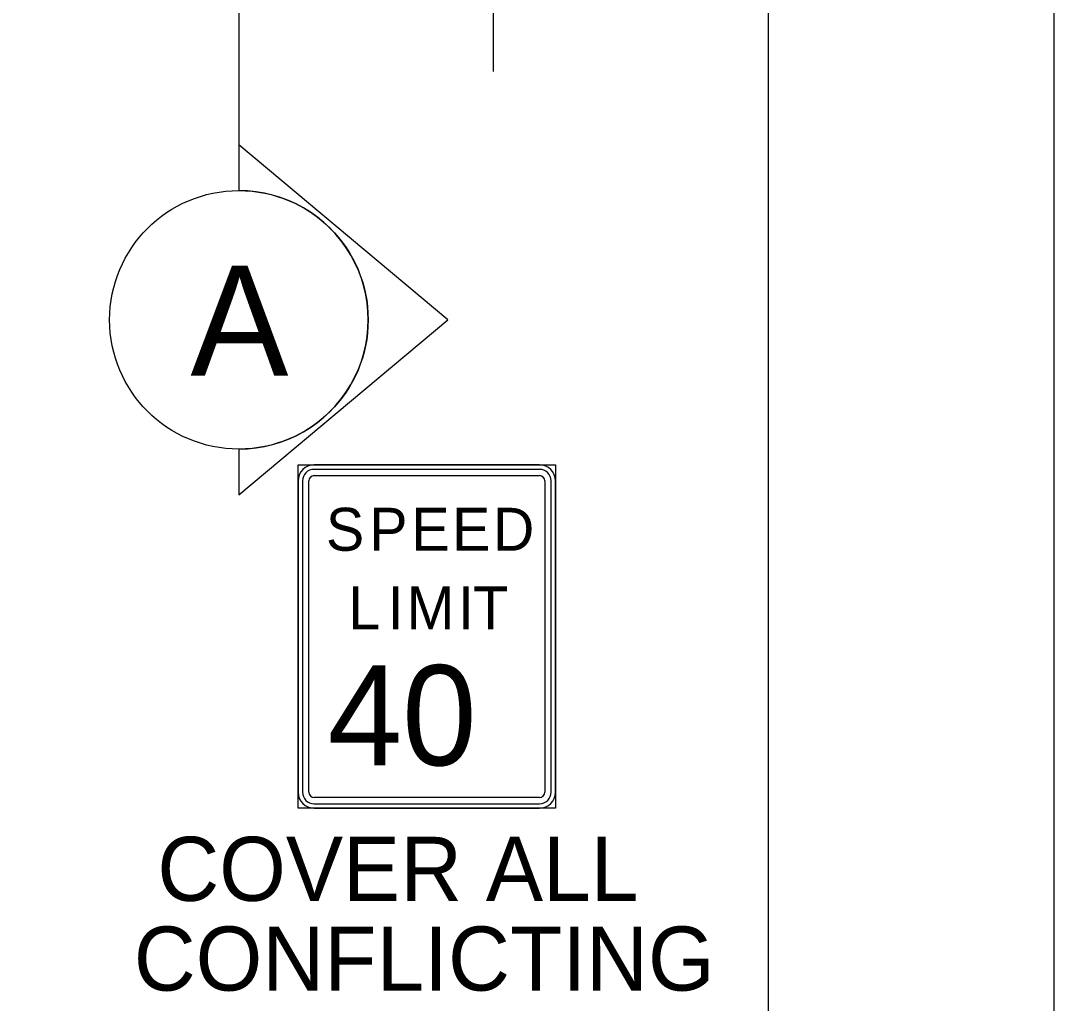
# Model space of a CAD drawing. Extents: x 99976 to 100136, y 99905 to 100011.
# Drawn here: x 100014.933 to 100016.062, y 99915.082 to 99916.155 of the extents above; entities that cross this region are included whole.
import ezdxf

# ---------------------------------------------------------------- set-up
doc = ezdxf.new("R2010")
doc.units = 0
for name, color, linetype in [('SH_GI_PlotLimits', 7, 'Continuous'), ('SH_GI_SheetBorder', 7, 'Continuous'), ('SH_TI_WZSectionCut', 7, 'Continuous'), ('TR_SN_ConstructionSigns', 7, 'Continuous'), ('TR_WZ_WorkZoneDetails', 7, 'Continuous')]:
    doc.layers.add(name, color=color, linetype=linetype)

msp = doc.modelspace()

# ---------------------------------------------------------------- linework, layer by layer
at = {"layer": 'SH_GI_PlotLimits'}
msp.add_lwpolyline([(99999.0625, 99909.6875), (100016.0625, 99909.6875), (100016.0625, 99920.6875), (99999.0625, 99920.6875)], close=True, dxfattribs=at)
at = {"layer": 'SH_GI_SheetBorder'}
msp.add_line((100015.75, 99920.375), (100015.75, 99910), dxfattribs=at)
at = {"layer": 'SH_TI_WZSectionCut'}
for p, q in [((100015.1718, 99918.0993), (100015.1718, 99916.0193)), ((100015.1718, 99916.0193), (100015.1718, 99915.9694)), ((100015.4, 99915.8282), (100015.1718, 99916.0193)), ((100015.1718, 99915.637), (100015.4, 99915.8282)), ((100015.1718, 99915.687), (100015.1718, 99915.637))]:
    msp.add_line(p, q, dxfattribs=at)
msp.add_circle((100015.1718, 99915.8282), 0.1412, dxfattribs=at)
msp.add_arc((100015.1718, 99915.8282), 0.1412, 269.9978, 90.0022, dxfattribs=at)
at = {"layer": 'TR_SN_ConstructionSigns'}
for p, q in [((100015.254, 99915.6698), (100015.5001, 99915.6698)), ((100015.5001, 99915.6698), (100015.254, 99915.6698)), ((100015.5001, 99915.6649), (100015.254, 99915.6649)), ((100015.2364, 99915.3123), (100015.2364, 99915.6522)), ((100015.2364, 99915.6522), (100015.2364, 99915.3123)), ((100015.2413, 99915.6522), (100015.2413, 99915.3123)), ((100015.2481, 99915.3123), (100015.2481, 99915.6522)), ((100015.254, 99915.658), (100015.5001, 99915.658)), ((100015.506, 99915.6522), (100015.506, 99915.3123)), ((100015.5128, 99915.3123), (100015.5128, 99915.6522)), ((100015.5177, 99915.6522), (100015.5177, 99915.3123)), ((100015.5177, 99915.3123), (100015.5177, 99915.6522)), ((100015.5001, 99915.3065), (100015.254, 99915.3065)), ((100015.254, 99915.2996), (100015.5001, 99915.2996)), ((100015.5001, 99915.2948), (100015.254, 99915.2948)), ((100015.254, 99915.2948), (100015.5001, 99915.2948))]:
    msp.add_line(p, q, dxfattribs=at)
msp.add_lwpolyline([(100015.2364, 99915.6698), (100015.5177, 99915.6698), (100015.5177, 99915.2948), (100015.2364, 99915.2948)], close=True, dxfattribs=at)
for centre, radius, start, end in [((100015.254, 99915.6522), 0.0176, 90, 180), ((100015.254, 99915.6522), 0.0176, 90, 180), ((100015.254, 99915.6522), 0.0127, 90, 180), ((100015.5001, 99915.6522), 0.0176, 0, 90), ((100015.5001, 99915.6522), 0.0176, 0, 90), ((100015.5001, 99915.6522), 0.0127, 0, 90), ((100015.254, 99915.6522), 0.00586, 90, 180), ((100015.5001, 99915.6522), 0.00586, 360, 90), ((100015.254, 99915.3123), 0.0176, 180, 270), ((100015.254, 99915.3123), 0.0176, 180, 270), ((100015.254, 99915.3123), 0.0127, 180, 270), ((100015.254, 99915.3123), 0.00586, 180, 270), ((100015.5001, 99915.3123), 0.0176, 270, 0), ((100015.5001, 99915.3123), 0.0127, 270, 360), ((100015.5001, 99915.3123), 0.00586, 270, 0), ((100015.5001, 99915.3123), 0.0176, 270, 0)]:
    msp.add_arc(centre, radius, start, end, dxfattribs=at)
at = {"layer": 'TR_WZ_WorkZoneDetails'}
msp.add_lwpolyline([(100015.45, 99916.0993), (100015.45, 99916.9819), (100015.3699, 99916.9819), (100015.53, 99917.1367), (100015.45, 99917.1367), (100015.45, 99918.0193)], dxfattribs=at)

# ---------------------------------------------------------------- texts
at = {"layer": 'SH_TI_WZSectionCut'}
msp.add_text('A', height=0.12, rotation=0.01, dxfattribs=at).set_placement((100015.1189, 99915.7673))
at = {"layer": 'TR_SN_ConstructionSigns'}
for s, height, p in [('S', 0.0469, (100015.2669, 99915.576)), ('P', 0.0469, (100015.3142, 99915.576)), ('E', 0.0469, (100015.3602, 99915.576)), ('E', 0.0469, (100015.4047, 99915.576)), ('D', 0.0469, (100015.4492, 99915.576)), ('L', 0.0469, (100015.2913, 99915.4901)), ('I', 0.0469, (100015.3344, 99915.4901)), ('M', 0.0469, (100015.355, 99915.4901)), ('I', 0.0469, (100015.4113, 99915.4901)), ('T', 0.0469, (100015.4277, 99915.4901)), ('40', 0.10937, (100015.2688, 99915.3416)), ('COVER ALL', 0.07, (100015.0827, 99915.1935)), ('CONFLICTING', 0.07, (100015.057, 99915.0955))]:
    msp.add_text(s, height=height, dxfattribs=at).set_placement(p)

doc.saveas('drawing.dxf')
